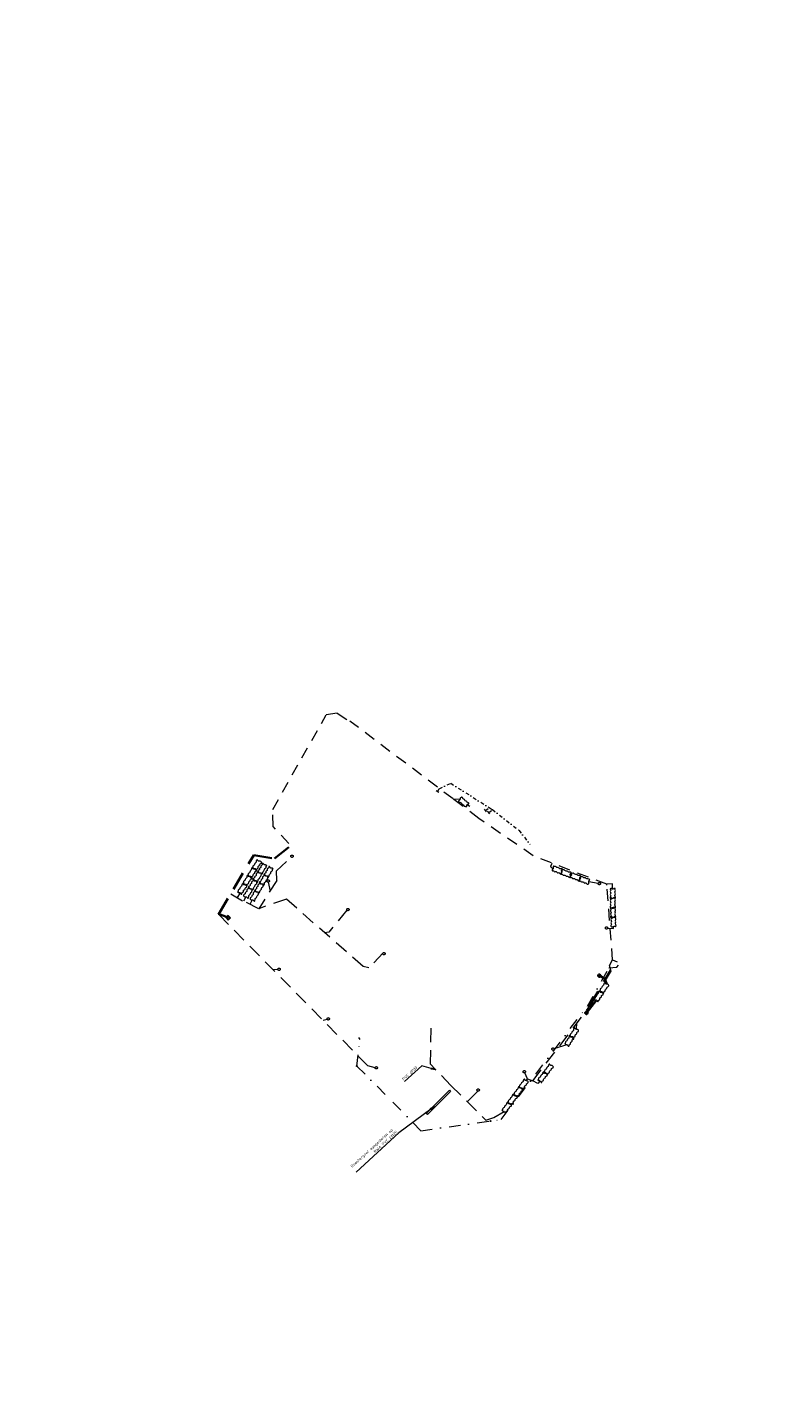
# Model space of a CAD drawing. Header units: inches. Extents: x 0 to 191500, y 0 to 342750.
# Tile 409 of 547: x 187204 to 187369, y 335218 to 335516. Entities that reach past the tile are written whole.
import ezdxf

# ---------------------------------------------------------------- set-up
doc = ezdxf.new("R2010")
doc.units = ezdxf.units.IN
doc.header["$MEASUREMENT"] = 0
for name, pattern in [('RI-HWA_HUISAANSLUITING', [4.8, 3, -1.8]), ('RI-HWA_KOLKAANSLUITING', [4.3, 2.5, -1.8]), ('RI-HWA_PVC', [6.4, 4, -2.4]), ('RI-VWA_HUISAANSLUITING', [6.1, 2.5, -1.8, 0, -1.8])]:
    doc.linetypes.add(name, pattern=pattern)
doc.layers.get('0').update_dxf_attribs({"lineweight": 20})
for name, color, linetype, lineweight in [('ECW', 150, 'Continuous', 20), ('N-WE-RI-HWA_GOOT_LIJNGOOT-G', 220, 'Continuous', 20), ('N-WE-RI-HWA_HUISAANSLUITING', 150, 'RI-HWA_HUISAANSLUITING', 20), ('N-WE-RI-HWA_HUISAANSLUITING_PVC_125-G', 150, 'RI-HWA_HUISAANSLUITING', 20), ('N-WE-RI-HWA_HUISAANSLUITING_PVC_160-G', 150, 'RI-HWA_HUISAANSLUITING', 20), ('N-WE-RI-HWA_INFILTRATIE', 4, 'Continuous', 20), ('N-WE-RI-HWA_KOLK-S', 150, 'Continuous', 20), ('N-WE-RI-HWA_KOLKAANSLUITING_PVC315-G', 180, 'RI-HWA_KOLKAANSLUITING', 20), ('N-WE-RI-HWA_TRANSPORTLEIDING_PVC_200-G', 150, 'RI-HWA_PVC', 35), ('N-WE-RI-VWA_HUISAANSLUITING', 20, 'RI-VWA_HUISAANSLUITING', 20), ('N-WE-RI-VWA_HUISAANSLUITING_PVC_125-G', 20, 'RI-VWA_HUISAANSLUITING', 20), ('N-WE-RI-VWA_HUISAANSLUITING_PVC_160-G', 20, 'RI-VWA_HUISAANSLUITING', 20), ('N-WE-RI-VWA_RIOOLPUT_ONTSTOPPINGSPUT-G', 30, 'Continuous', 20), ('Tekst algemeen', 7, 'Continuous', 20)]:
    doc.layers.add(name, color=color, linetype=linetype, lineweight=lineweight)
doc.styles.add('ISO035', font='iso.shx', dxfattribs={"height": 700})
picture_1 = doc.add_image_def('image1.ecw', size_in_pixel=(220000, 285000))

# ---------------------------------------------------------------- blocks, each defined once
blk = doc.blocks.new('_OPEN')
at = {"color": 0, "linetype": 'ByBlock'}
for p, q in [((-1, 0.17), (0, 0)), ((0, 0), (-1, -0.17)), ((0, 0), (-1, 0))]:
    blk.add_line(p, q, dxfattribs=at)

msp = doc.modelspace()

# ---------------------------------------------------------------- linework, layer by layer
at = {"layer": 'N-WE-RI-HWA_GOOT_LIJNGOOT-G'}
msp.add_lwpolyline([(187291.16448, 335279.87566), (187296.20498, 335284.90424), (187296.45052, 335284.65812), (187291.41002, 335279.62953)], close=True, dxfattribs=at)
at = {"layer": 'N-WE-RI-HWA_HUISAANSLUITING'}
for p, q in [((187292.06623, 335290.59325), (187292.26942, 335299.59657)), ((187296.52114, 335285.97059), (187292.06623, 335290.59325))]:
    msp.add_line(p, q, dxfattribs=at)
at = {"layer": 'N-WE-RI-HWA_HUISAANSLUITING_PVC_125-G'}
for p, q in [((187258.55146, 335332.64716), (187261.77959, 335335.58315)), ((187258.64293, 335330.49451), (187258.55146, 335332.64716)), ((187258.64293, 335330.49451), (187254.72285, 335324.38445)), ((187256.77337, 335330.13272), (187257.19159, 335328.23237)), ((187248.66592, 335327.65229), (187251.2215, 335326.09905)), ((187250.65215, 335327.85419), (187250.02675, 335326.8252)), ((187251.91687, 335326.98699), (187251.43165, 335325.99614)), ((187253.30274, 335326.31724), (187252.81401, 335325.3192)), ((187260.74042, 335326.47878), (187254.72285, 335324.38445)), ((187277.4031, 335311.83178), (187260.74042, 335326.47878)), ((187254.72285, 335324.38445), (187251.2215, 335326.09905)), ((187273.86973, 335324.0914), (187269.99067, 335319.29787)), ((187269.99067, 335319.29787), (187269.05408, 335319.17082)), ((187281.79197, 335314.80221), (187278.67437, 335311.54148)), ((187278.67437, 335311.54148), (187277.4031, 335311.83178)), ((187280.01858, 335289.75201), (187278.46758, 335290.21857)), ((187296.52114, 335285.97059), (187304.1005, 335278.43252)), ((187302.30349, 335284.67184), (187300.07748, 335282.43363)), ((187304.1005, 335278.43252), (187305.83867, 335278.98378)), ((187305.83867, 335278.98378), (187308.08248, 335280.27097))]:
    msp.add_line(p, q, dxfattribs=at)
for centre in [(187261.9588, 335335.80128), (187256.78213, 335330.39101), (187274.1047, 335324.19902), (187281.96203, 335314.6076), (187280.28506, 335289.79212), (187302.44537, 335284.95347)]:
    msp.add_circle(centre, 0.25844, dxfattribs=at)
at = {"layer": 'N-WE-RI-HWA_HUISAANSLUITING_PVC_160-G'}
for p, q in [((187278.46758, 335290.21857), (187245.98287, 335323.1357)), ((187258.81251, 335311.18779), (187257.86314, 335311.09729)), ((187314.36956, 335286.95564), (187326.53454, 335302.97311)), ((187269.58963, 335300.29393), (187268.75535, 335300.06009)), ((187323.83513, 335298.14029), (187323.9344, 335299.54955)), ((187318.94591, 335294.00261), (187321.80458, 335294.84666)), ((187313.15283, 335287.36284), (187312.57427, 335288.69465)), ((187312.89746, 335286.9703), (187313.15283, 335287.36284)), ((187313.15283, 335287.36284), (187314.36956, 335286.95564)), ((187315.42118, 335286.36901), (187314.36956, 335286.95564)), ((187315.92769, 335286.95012), (187315.42118, 335286.36901))]:
    msp.add_line(p, q, dxfattribs=at)
for centre in [(187259.13834, 335311.21072), (187269.83585, 335300.43489), (187318.72522, 335293.86812), (187312.48382, 335288.93675)]:
    msp.add_circle(centre, 0.25844, dxfattribs=at)
at = {"layer": 'N-WE-RI-HWA_INFILTRATIE'}
for points in [[(187300.30893, 335347.36886), (187300.24406, 335347.37503), (187300.05398, 335347.37531), (187300.09834, 335347.84279), (187299.51005, 335347.66204), (187299.55829, 335348.22333), (187299.07292, 335348.12245), (187299.1118, 335348.55391), (187298.80013, 335348.65257), (187298.61814, 335348.50575), (187298.50836, 335348.36151), (187298.5235, 335348.27641), (187298.54953, 335348.13011), (187298.42436, 335347.89535), (187298.09936, 335347.86323), (187298.27925, 335347.49965), (187298.72096, 335347.61079), (187298.82566, 335347.0884), (187299.29502, 335347.09005), (187299.33009, 335346.61084), (187299.68608, 335346.68255), (187299.76146, 335346.57126), (187299.77593, 335346.54282)], [(187253.20305, 335331.16532), (187253.20104, 335331.23045), (187253.17746, 335331.41906), (187253.64681, 335331.43371), (187253.39367, 335331.99466), (187253.95657, 335332.01724), (187253.79559, 335332.48612), (187254.22852, 335332.50169), (187254.28729, 335332.82327), (187254.1188, 335332.9854), (187253.96192, 335333.07621), (187253.87939, 335333.05051), (187253.73751, 335333.00633), (187253.4889, 335333.10105), (187253.41626, 335333.41946), (187253.07812, 335333.19536), (187253.24381, 335332.77109), (187252.73868, 335332.60167), (187252.79922, 335332.13622), (187252.3282, 335332.04129), (187252.44401, 335331.69712), (187252.34306, 335331.60837), (187252.31666, 335331.59045)], [(187254.2398, 335332.82771), (187254.23779, 335332.89284), (187254.21421, 335333.08146), (187254.68356, 335333.09611), (187254.43042, 335333.65706), (187254.99332, 335333.67964), (187254.83233, 335334.14851), (187255.26527, 335334.16408), (187255.32403, 335334.48566), (187255.15554, 335334.6478), (187254.99867, 335334.7386), (187254.91614, 335334.71291), (187254.77426, 335334.66873), (187254.52565, 335334.76345), (187254.45301, 335335.08185), (187254.11487, 335334.85775), (187254.28056, 335334.43348), (187253.77543, 335334.26406), (187253.83596, 335333.79862), (187253.36495, 335333.70369), (187253.48076, 335333.35951), (187253.37981, 335333.27077), (187253.35341, 335333.25284)], [(187254.46275, 335332.35215), (187254.46718, 335332.28714), (187254.49774, 335332.09953), (187254.02926, 335332.06747), (187254.30304, 335331.5163), (187253.74136, 335331.47285), (187253.91964, 335331.01027), (187253.48758, 335330.97864), (187253.44079, 335330.65511), (187253.61518, 335330.49934), (187253.77532, 335330.41441), (187253.85683, 335330.44315), (187253.99698, 335330.49257), (187254.24893, 335330.40714), (187254.33334, 335330.09165), (187254.66293, 335330.32814), (187254.48161, 335330.74597), (187254.9801, 335330.93402), (187254.90234, 335331.3969), (187255.36951, 335331.50924), (187255.241, 335331.84888), (187255.33859, 335331.94131), (187255.3643, 335331.96021)], [(187255.50686, 335334.12237), (187255.51129, 335334.05736), (187255.54185, 335333.86975), (187255.07337, 335333.83769), (187255.34715, 335333.28652), (187254.78547, 335333.24306), (187254.96375, 335332.78049), (187254.53169, 335332.74886), (187254.4849, 335332.42532), (187254.65929, 335332.26955), (187254.81943, 335332.18463), (187254.90094, 335332.21337), (187255.04109, 335332.26278), (187255.29304, 335332.17736), (187255.37745, 335331.86187), (187255.70704, 335332.09836), (187255.52572, 335332.51619), (187256.02421, 335332.70424), (187255.94645, 335333.16712), (187256.41362, 335333.27946), (187256.28511, 335333.6191), (187256.3827, 335333.71153), (187256.40841, 335333.73042)], [(187256.89273, 335333.45261), (187256.89716, 335333.3876), (187256.92772, 335333.19999), (187256.45924, 335333.16794), (187256.73302, 335332.61676), (187256.17134, 335332.57331), (187256.34962, 335332.11073), (187255.91756, 335332.07911), (187255.87077, 335331.75557), (187256.04516, 335331.5998), (187256.2053, 335331.51488), (187256.28681, 335331.54362), (187256.42696, 335331.59303), (187256.67891, 335331.5076), (187256.76332, 335331.19212), (187257.09291, 335331.42861), (187256.91159, 335331.84644), (187257.41008, 335332.03449), (187257.33232, 335332.49736), (187257.79949, 335332.60971), (187257.67098, 335332.94935), (187257.76857, 335333.04178), (187257.79429, 335333.06067)], [(187318.64251, 335332.64477), (187318.70579, 335332.6603), (187318.88536, 335332.72264), (187318.99742, 335332.26663), (187319.49337, 335332.63103), (187319.63267, 335332.08517), (187320.05774, 335332.34026), (187320.16312, 335331.92006), (187320.48989, 335331.92955), (187320.61338, 335332.1281), (187320.66953, 335332.30045), (187320.62721, 335332.37582), (187320.55446, 335332.50539), (187320.59533, 335332.76827), (187320.89163, 335332.90563), (187320.60203, 335333.18969), (187320.22157, 335332.93928), (187319.95067, 335333.39806), (187319.50804, 335333.24193), (187319.31711, 335333.68285), (187319.00459, 335333.49791), (187318.89677, 335333.57817), (187318.87374, 335333.60026)], [(187320.52406, 335331.89638), (187320.58734, 335331.91191), (187320.76691, 335331.97425), (187320.87897, 335331.51823), (187321.37492, 335331.88263), (187321.51422, 335331.33677), (187321.93929, 335331.59186), (187322.04467, 335331.17166), (187322.37144, 335331.18115), (187322.49493, 335331.37971), (187322.55108, 335331.55205), (187322.50876, 335331.62742), (187322.43601, 335331.75699), (187322.47688, 335332.01988), (187322.77318, 335332.15723), (187322.48358, 335332.44129), (187322.10311, 335332.19088), (187321.83222, 335332.64966), (187321.38959, 335332.49353), (187321.19866, 335332.93446), (187320.88614, 335332.74951), (187320.77832, 335332.82977), (187320.75529, 335332.85186)], [(187251.06156, 335327.64189), (187251.05954, 335327.70702), (187251.03596, 335327.89563), (187251.50532, 335327.91028), (187251.25218, 335328.47124), (187251.81508, 335328.49382), (187251.65409, 335328.96269), (187252.08702, 335328.97826), (187252.14579, 335329.29984), (187251.9773, 335329.46197), (187251.82043, 335329.55278), (187251.7379, 335329.52708), (187251.59601, 335329.48291), (187251.34741, 335329.57763), (187251.27476, 335329.89603), (187250.93663, 335329.67193), (187251.10232, 335329.24766), (187250.59719, 335329.07824), (187250.65772, 335328.61279), (187250.1867, 335328.51787), (187250.30252, 335328.17369), (187250.20156, 335328.08494), (187250.17517, 335328.06702)], [(187252.2096, 335329.50525), (187252.20759, 335329.57038), (187252.18401, 335329.75899), (187252.65336, 335329.77364), (187252.40022, 335330.3346), (187252.96312, 335330.35718), (187252.80213, 335330.82605), (187253.23507, 335330.84162), (187253.29383, 335331.1632), (187253.12534, 335331.32533), (187252.96847, 335331.41614), (187252.88594, 335331.39044), (187252.74406, 335331.34627), (187252.49545, 335331.44099), (187252.42281, 335331.75939), (187252.08467, 335331.53529), (187252.25036, 335331.11102), (187251.74523, 335330.9416), (187251.80576, 335330.47615), (187251.33475, 335330.38123), (187251.45056, 335330.03705), (187251.34961, 335329.9483), (187251.32321, 335329.93038)], [(187253.47515, 335330.64996), (187253.47958, 335330.58495), (187253.51015, 335330.39734), (187253.04166, 335330.36529), (187253.31544, 335329.81411), (187252.75377, 335329.77066), (187252.93204, 335329.30808), (187252.49999, 335329.27646), (187252.45319, 335328.95292), (187252.62758, 335328.79715), (187252.78772, 335328.71222), (187252.86924, 335328.74097), (187253.00938, 335328.79038), (187253.26134, 335328.70495), (187253.34575, 335328.38946), (187253.67533, 335328.62596), (187253.49401, 335329.04379), (187253.99251, 335329.23183), (187253.91474, 335329.69471), (187254.38191, 335329.80705), (187254.2534, 335330.1467), (187254.35099, 335330.23913), (187254.37671, 335330.25802)], [(187254.86103, 335329.98021), (187254.86545, 335329.9152), (187254.89602, 335329.72759), (187254.42753, 335329.69553), (187254.70131, 335329.14436), (187254.13964, 335329.10091), (187254.31791, 335328.63833), (187253.88586, 335328.6067), (187253.83906, 335328.28317), (187254.01345, 335328.1274), (187254.17359, 335328.04247), (187254.25511, 335328.07121), (187254.39525, 335328.12063), (187254.64721, 335328.0352), (187254.73162, 335327.71971), (187255.0612, 335327.9562), (187254.87988, 335328.37403), (187255.37838, 335328.56208), (187255.30061, 335329.02496), (187255.76778, 335329.1373), (187255.63927, 335329.47694), (187255.73687, 335329.56937), (187255.76258, 335329.58827)], [(187255.84862, 335331.6824), (187255.85305, 335331.61739), (187255.88361, 335331.42977), (187255.41513, 335331.39772), (187255.68891, 335330.84655), (187255.12723, 335330.80309), (187255.30551, 335330.34052), (187254.87345, 335330.30889), (187254.82666, 335329.98535), (187255.00105, 335329.82958), (187255.16119, 335329.74466), (187255.2427, 335329.7734), (187255.38285, 335329.82281), (187255.6348, 335329.73738), (187255.71921, 335329.4219), (187256.0488, 335329.65839), (187255.86748, 335330.07622), (187256.36597, 335330.26427), (187256.28821, 335330.72715), (187256.75538, 335330.83949), (187256.62687, 335331.17913), (187256.72446, 335331.27156), (187256.75017, 335331.29045)], [(187322.58563, 335331.16151), (187322.64891, 335331.17704), (187322.82848, 335331.23938), (187322.94055, 335330.78337), (187323.43649, 335331.14776), (187323.57579, 335330.6019), (187324.00086, 335330.857), (187324.10624, 335330.4368), (187324.43301, 335330.44628), (187324.5565, 335330.64484), (187324.61266, 335330.81719), (187324.57034, 335330.89255), (187324.49758, 335331.02213), (187324.53846, 335331.28501), (187324.83475, 335331.42236), (187324.54516, 335331.70642), (187324.16469, 335331.45602), (187323.8938, 335331.9148), (187323.45116, 335331.75867), (187323.26023, 335332.19959), (187322.94772, 335332.01465), (187322.8399, 335332.09491), (187322.81687, 335332.11699)], [(187324.52817, 335330.41832), (187324.59145, 335330.43385), (187324.77102, 335330.49619), (187324.88309, 335330.04018), (187325.37903, 335330.40457), (187325.51833, 335329.85871), (187325.9434, 335330.11381), (187326.04878, 335329.69361), (187326.37555, 335329.70309), (187326.49904, 335329.90165), (187326.5552, 335330.07399), (187326.51288, 335330.14936), (187326.44012, 335330.27894), (187326.481, 335330.54182), (187326.77729, 335330.67917), (187326.4877, 335330.96323), (187326.10723, 335330.71282), (187325.83634, 335331.17161), (187325.3937, 335331.01548), (187325.20277, 335331.4564), (187324.89026, 335331.27146), (187324.78243, 335331.35172), (187324.75941, 335331.3738)], [(187252.43104, 335328.87974), (187252.43547, 335328.81474), (187252.46604, 335328.62712), (187251.99755, 335328.59507), (187252.27133, 335328.04389), (187251.70965, 335328.00044), (187251.88793, 335327.53787), (187251.45588, 335327.50624), (187251.40908, 335327.1827), (187251.58347, 335327.02693), (187251.74361, 335326.94201), (187251.82513, 335326.97075), (187251.96527, 335327.02016), (187252.21723, 335326.93473), (187252.30164, 335326.61925), (187252.63122, 335326.85574), (187252.4499, 335327.27357), (187252.9484, 335327.46162), (187252.87063, 335327.9245), (187253.3378, 335328.03684), (187253.20929, 335328.37648), (187253.30688, 335328.46891), (187253.3326, 335328.4878)], [(187253.81691, 335328.20999), (187253.82134, 335328.14498), (187253.85191, 335327.95737), (187253.38342, 335327.92531), (187253.6572, 335327.37414), (187253.09553, 335327.33069), (187253.2738, 335326.86811), (187252.84175, 335326.83649), (187252.79495, 335326.51295), (187252.96934, 335326.35718), (187253.12948, 335326.27225), (187253.211, 335326.30099), (187253.35114, 335326.35041), (187253.6031, 335326.26498), (187253.68751, 335325.94949), (187254.01709, 335326.18598), (187253.83577, 335326.60381), (187254.33427, 335326.79186), (187254.2565, 335327.25474), (187254.72367, 335327.36708), (187254.59516, 335327.70672), (187254.69276, 335327.79915), (187254.71847, 335327.81805)], [(187331.19456, 335326.56878), (187331.23186, 335326.51535), (187331.35473, 335326.37031), (187330.96975, 335326.10142), (187331.4884, 335325.77015), (187331.02943, 335325.44347), (187331.42059, 335325.13891), (187331.06661, 335324.88916), (187331.19323, 335324.58778), (187331.42295, 335324.54415), (187331.60395, 335324.55388), (187331.659, 335324.62052), (187331.75364, 335324.73509), (187332.01359, 335324.79171), (187332.2485, 335324.56483), (187332.4091, 335324.93734), (187332.03839, 335325.20199), (187332.3687, 335325.62003), (187332.06354, 335325.97664), (187332.40601, 335326.31365), (187332.12086, 335326.53851), (187332.15687, 335326.66801), (187332.16917, 335326.69745)], [(187331.21452, 335328.59361), (187331.25182, 335328.54017), (187331.37469, 335328.39514), (187330.98971, 335328.12625), (187331.50836, 335327.79497), (187331.04939, 335327.4683), (187331.44055, 335327.16374), (187331.08657, 335326.91399), (187331.21319, 335326.61261), (187331.44291, 335326.56897), (187331.62391, 335326.57871), (187331.67896, 335326.64535), (187331.7736, 335326.75991), (187332.03355, 335326.81653), (187332.26846, 335326.58966), (187332.42905, 335326.96217), (187332.05835, 335327.22682), (187332.38866, 335327.64485), (187332.08349, 335328.00147), (187332.42597, 335328.33848), (187332.14082, 335328.56334), (187332.17683, 335328.69284), (187332.18913, 335328.72228)], [(187331.25211, 335324.3809), (187331.2894, 335324.32747), (187331.41227, 335324.18243), (187331.0273, 335323.91355), (187331.54595, 335323.58227), (187331.08698, 335323.2556), (187331.47813, 335322.95103), (187331.12416, 335322.70129), (187331.25078, 335322.3999), (187331.4805, 335322.35627), (187331.6615, 335322.36601), (187331.71655, 335322.43265), (187331.81119, 335322.54721), (187332.07114, 335322.60383), (187332.30605, 335322.37695), (187332.46664, 335322.74946), (187332.09594, 335323.01411), (187332.42625, 335323.43215), (187332.12108, 335323.78877), (187332.46356, 335324.12578), (187332.17841, 335324.35063), (187332.21442, 335324.48014), (187332.22672, 335324.50958)], [(187331.32794, 335322.44776), (187331.36524, 335322.39433), (187331.48811, 335322.2493), (187331.10313, 335321.98041), (187331.62179, 335321.64913), (187331.16282, 335321.32246), (187331.55397, 335321.0179), (187331.19999, 335320.76815), (187331.32661, 335320.46676), (187331.55633, 335320.42313), (187331.73733, 335320.43287), (187331.79239, 335320.49951), (187331.88703, 335320.61407), (187332.14698, 335320.67069), (187332.38189, 335320.44382), (187332.54248, 335320.81633), (187332.17178, 335321.08097), (187332.50209, 335321.49901), (187332.19692, 335321.85563), (187332.5394, 335322.19264), (187332.25425, 335322.4175), (187332.29025, 335322.547), (187332.30255, 335322.57644)], [(187328.55805, 335304.27686), (187328.55791, 335304.34202), (187328.53979, 335304.53124), (187329.00937, 335304.53233), (187328.77253, 335305.10036), (187329.33585, 335305.10668), (187329.18846, 335305.58001), (187329.62166, 335305.58308), (187329.68968, 335305.90282), (187329.52594, 335306.06975), (187329.37176, 335306.16505), (187329.28852, 335306.14175), (187329.14542, 335306.10169), (187328.89965, 335306.20354), (187328.83623, 335306.52391), (187328.49176, 335306.30966), (187328.64514, 335305.88079), (187328.13533, 335305.72602), (187328.1824, 335305.25902), (187327.70884, 335305.17772), (187327.81468, 335304.83035), (187327.7112, 335304.74455), (187327.6843, 335304.7274)], [(187329.75939, 335306.10631), (187329.75926, 335306.17147), (187329.74114, 335306.36069), (187330.21072, 335306.36178), (187329.97388, 335306.92981), (187330.53719, 335306.93613), (187330.38981, 335307.40945), (187330.82301, 335307.41252), (187330.89103, 335307.73227), (187330.72729, 335307.8992), (187330.5731, 335307.9945), (187330.48987, 335307.9712), (187330.34677, 335307.93113), (187330.101, 335308.03299), (187330.03757, 335308.35335), (187329.69311, 335308.13911), (187329.84649, 335307.71023), (187329.33668, 335307.55546), (187329.38375, 335307.08846), (187328.91019, 335307.00717), (187329.01602, 335306.65979), (187328.91255, 335306.574), (187328.88565, 335306.55684)], [(187322.21115, 335294.62897), (187322.21, 335294.69412), (187322.18891, 335294.88303), (187322.65841, 335294.89149), (187322.4127, 335295.45573), (187322.97585, 335295.47088), (187322.82106, 335295.94184), (187323.25416, 335295.9517), (187323.31716, 335296.27247), (187323.15083, 335296.43682), (187322.99516, 335296.52969), (187322.9123, 335296.50508), (187322.76985, 335296.46278), (187322.52251, 335296.56077), (187322.45408, 335296.8801), (187322.11301, 335296.66048), (187322.27309, 335296.23406), (187321.76577, 335296.07132), (187321.82016, 335295.60512), (187321.34793, 335295.51641), (187321.4592, 335295.17074), (187321.35708, 335295.08333), (187321.33045, 335295.06576)], [(187323.22642, 335296.27579), (187323.22526, 335296.34094), (187323.20417, 335296.52985), (187323.67368, 335296.5383), (187323.42796, 335297.10255), (187323.99111, 335297.1177), (187323.83633, 335297.58866), (187324.26943, 335297.59851), (187324.33243, 335297.91929), (187324.1661, 335298.08363), (187324.01043, 335298.1765), (187323.92757, 335298.1519), (187323.78512, 335298.10959), (187323.53778, 335298.20759), (187323.46934, 335298.52692), (187323.12828, 335298.3073), (187323.28836, 335297.88088), (187322.78104, 335297.71814), (187322.83543, 335297.25194), (187322.3632, 335297.16323), (187322.47446, 335296.81756), (187322.37235, 335296.73015), (187322.34571, 335296.71258)], [(187317.63136, 335288.44725), (187317.63406, 335288.51235), (187317.62417, 335288.70218), (187318.09335, 335288.68288), (187317.88141, 335289.26065), (187318.44447, 335289.2425), (187318.31778, 335289.72178), (187318.75071, 335289.70603), (187318.83256, 335290.02252), (187318.67622, 335290.19641), (187318.52632, 335290.29831), (187318.44215, 335290.27865), (187318.29745, 335290.24484), (187318.05633, 335290.35727), (187318.00689, 335290.68009), (187317.65344, 335290.48101), (187317.78804, 335290.04588), (187317.27199, 335289.9134), (187317.29873, 335289.4448), (187316.82209, 335289.38415), (187316.91273, 335289.0325), (187316.80563, 335288.95129), (187316.77801, 335288.93532)], [(187316.32069, 335286.70879), (187316.32338, 335286.7739), (187316.31349, 335286.96373), (187316.78268, 335286.94442), (187316.57074, 335287.5222), (187317.1338, 335287.50405), (187317.00711, 335287.98333), (187317.44004, 335287.96758), (187317.52189, 335288.28407), (187317.36555, 335288.45795), (187317.21565, 335288.55986), (187317.13148, 335288.54019), (187316.98677, 335288.50638), (187316.74566, 335288.61882), (187316.69621, 335288.94164), (187316.34277, 335288.74256), (187316.47737, 335288.30742), (187315.96132, 335288.17494), (187315.98806, 335287.70634), (187315.51142, 335287.6457), (187315.60206, 335287.29405), (187315.49496, 335287.21283), (187315.46733, 335287.19686)], [(187311.05778, 335283.56704), (187311.06068, 335283.63214), (187311.05141, 335283.82199), (187311.52053, 335283.80117), (187311.31046, 335284.37963), (187311.87346, 335284.35965), (187311.74833, 335284.83934), (187312.1812, 335284.82218), (187312.26408, 335285.13841), (187312.10831, 335285.3128), (187311.95874, 335285.41519), (187311.87451, 335285.3958), (187311.72969, 335285.36246), (187311.48894, 335285.47567), (187311.44055, 335285.79865), (187311.08646, 335285.60072), (187311.21965, 335285.16515), (187310.70317, 335285.03435), (187310.72839, 335284.56566), (187310.25155, 335284.50656), (187310.34105, 335284.15463), (187310.23369, 335284.07376), (187310.20601, 335284.05787)], [(187312.17372, 335285.14737), (187312.17663, 335285.21247), (187312.16735, 335285.40233), (187312.63647, 335285.3815), (187312.42641, 335285.95996), (187312.9894, 335285.93998), (187312.86427, 335286.41967), (187313.29715, 335286.40251), (187313.38002, 335286.71874), (187313.22425, 335286.89313), (187313.07468, 335286.99552), (187312.99045, 335286.97613), (187312.84564, 335286.94279), (187312.60489, 335287.05601), (187312.55649, 335287.37898), (187312.2024, 335287.18105), (187312.33559, 335286.74548), (187311.81911, 335286.61468), (187311.84433, 335286.14599), (187311.36749, 335286.08689), (187311.45699, 335285.73496), (187311.34963, 335285.65409), (187311.32195, 335285.63821)], [(187308.49883, 335280.09173), (187308.50173, 335280.15683), (187308.49246, 335280.34669), (187308.96158, 335280.32586), (187308.75151, 335280.90432), (187309.31451, 335280.88434), (187309.18938, 335281.36403), (187309.62225, 335281.34688), (187309.70513, 335281.6631), (187309.54936, 335281.83749), (187309.39979, 335281.93988), (187309.31556, 335281.92049), (187309.17074, 335281.88715), (187308.92999, 335282.00037), (187308.8816, 335282.32334), (187308.52751, 335282.12541), (187308.6607, 335281.68984), (187308.14422, 335281.55904), (187308.16944, 335281.09035), (187307.6926, 335281.03126), (187307.7821, 335280.67932), (187307.67474, 335280.59845), (187307.64706, 335280.58257)], [(187309.74147, 335281.83285), (187309.74438, 335281.89794), (187309.7351, 335282.0878), (187310.20422, 335282.06698), (187309.99416, 335282.64544), (187310.55716, 335282.62546), (187310.43202, 335283.10515), (187310.8649, 335283.08799), (187310.94777, 335283.40422), (187310.792, 335283.57861), (187310.64243, 335283.681), (187310.5582, 335283.66161), (187310.41339, 335283.62827), (187310.17264, 335283.74148), (187310.12424, 335284.06446), (187309.77015, 335283.86653), (187309.90334, 335283.43096), (187309.38686, 335283.30016), (187309.41208, 335282.83147), (187308.93524, 335282.77237), (187309.02474, 335282.42043), (187308.91738, 335282.33956), (187308.8897, 335282.32368)]]:
    msp.add_open_spline(points, degree=3, knots=[11020.290101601, 11020.290101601, 11020.290101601, 11020.290101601, 11193.051252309, 11496.474069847, 11899.219971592, 12255.359600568, 12525.088739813, 12894.538173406, 13106.416152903, 13300.695633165, 13551.533975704, 13551.533975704, 13551.533975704, 13982.77361631, 14120.048064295, 14314.259966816, 14770.919744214, 15142.416199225, 15507.490972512, 15848.223172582, 16160.405468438, 16251.159506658, 16251.159506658, 16251.159506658, 16251.159506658], dxfattribs=at)
for points in [[(187299.77593, 335346.54282), (187299.76074, 335346.48403), (187299.84401, 335346.52308), (187299.96696, 335346.71362), (187300.00389, 335346.91808), (187300.17089, 335347.07906), (187300.38831, 335347.18346), (187300.4003, 335347.35807), (187300.30893, 335347.36886)], [(187253.35341, 335333.25284), (187253.29317, 335333.26053), (187253.34237, 335333.18283), (187253.54683, 335333.08475), (187253.75431, 335333.07377), (187253.93497, 335332.92829), (187254.06583, 335332.72569), (187254.24056, 335332.73571), (187254.2398, 335332.82771)], [(187255.3643, 335331.96021), (187255.42479, 335331.95476), (187255.37274, 335332.03058), (187255.16478, 335332.121), (187254.95704, 335332.12427), (187254.7711, 335332.26295), (187254.63282, 335332.46056), (187254.45858, 335332.44406), (187254.46275, 335332.35215)], [(187256.40841, 335333.73042), (187256.4689, 335333.72498), (187256.41685, 335333.8008), (187256.2089, 335333.89122), (187256.00115, 335333.89449), (187255.81521, 335334.03317), (187255.67693, 335334.23077), (187255.50269, 335334.21428), (187255.50686, 335334.12237)], [(187257.79429, 335333.06067), (187257.85477, 335333.05522), (187257.80272, 335333.13105), (187257.59477, 335333.22147), (187257.38702, 335333.22474), (187257.20108, 335333.36342), (187257.0628, 335333.56102), (187256.88856, 335333.54453), (187256.89273, 335333.45261)], [(187318.87374, 335333.60026), (187318.86872, 335333.66078), (187318.80296, 335333.59648), (187318.74961, 335333.37608), (187318.78208, 335333.17086), (187318.6774, 335332.96386), (187318.50649, 335332.79369), (187318.55268, 335332.62487), (187318.64251, 335332.64477)], [(187320.75529, 335332.85186), (187320.75027, 335332.91238), (187320.68451, 335332.84808), (187320.63116, 335332.62768), (187320.66363, 335332.42246), (187320.55895, 335332.21547), (187320.38804, 335332.04529), (187320.43423, 335331.87647), (187320.52406, 335331.89638)], [(187322.81687, 335332.11699), (187322.81184, 335332.17751), (187322.74609, 335332.11321), (187322.69273, 335331.89282), (187322.7252, 335331.6876), (187322.62053, 335331.4806), (187322.44962, 335331.31043), (187322.4958, 335331.14161), (187322.58563, 335331.16151)], [(187251.32321, 335329.93038), (187251.26297, 335329.93807), (187251.31217, 335329.86036), (187251.51663, 335329.76229), (187251.72411, 335329.75131), (187251.90477, 335329.60583), (187252.03563, 335329.40323), (187252.21036, 335329.41324), (187252.2096, 335329.50525)], [(187252.31666, 335331.59045), (187252.25643, 335331.59814), (187252.30562, 335331.52043), (187252.51008, 335331.42235), (187252.71756, 335331.41138), (187252.89822, 335331.26589), (187253.02908, 335331.06329), (187253.20381, 335331.07331), (187253.20305, 335331.16532)], [(187254.37671, 335330.25802), (187254.43719, 335330.25257), (187254.38514, 335330.3284), (187254.17719, 335330.41882), (187253.96944, 335330.42209), (187253.78351, 335330.56077), (187253.64522, 335330.75837), (187253.47098, 335330.74188), (187253.47515, 335330.64996)], [(187255.76258, 335329.58827), (187255.82306, 335329.58282), (187255.77101, 335329.65864), (187255.56306, 335329.74906), (187255.35532, 335329.75233), (187255.16938, 335329.89101), (187255.03109, 335330.08862), (187254.85685, 335330.07212), (187254.86103, 335329.98021)], [(187256.75017, 335331.29045), (187256.81066, 335331.285), (187256.75861, 335331.36083), (187256.55066, 335331.45125), (187256.34291, 335331.45452), (187256.15697, 335331.5932), (187256.01869, 335331.7908), (187255.84445, 335331.77431), (187255.84862, 335331.6824)], [(187324.75941, 335331.3738), (187324.75438, 335331.43432), (187324.68863, 335331.37002), (187324.63527, 335331.14963), (187324.66774, 335330.94441), (187324.56307, 335330.73741), (187324.39216, 335330.56723), (187324.43834, 335330.39842), (187324.52817, 335330.41832)], [(187250.17517, 335328.06702), (187250.11493, 335328.07471), (187250.16413, 335327.997), (187250.36858, 335327.89893), (187250.57606, 335327.88795), (187250.75673, 335327.74247), (187250.88758, 335327.53987), (187251.06231, 335327.54988), (187251.06156, 335327.64189)], [(187253.3326, 335328.4878), (187253.39308, 335328.48235), (187253.34103, 335328.55818), (187253.13308, 335328.6486), (187252.92533, 335328.65187), (187252.7394, 335328.79055), (187252.60111, 335328.98815), (187252.42687, 335328.97166), (187252.43104, 335328.87974)], [(187254.71847, 335327.81805), (187254.77895, 335327.8126), (187254.7269, 335327.88842), (187254.51895, 335327.97885), (187254.31121, 335327.98211), (187254.12527, 335328.12079), (187253.98698, 335328.3184), (187253.81274, 335328.3019), (187253.81691, 335328.20999)], [(187332.16917, 335326.69745), (187332.22381, 335326.72395), (187332.14013, 335326.76211), (187331.91532, 335326.73245), (187331.7356, 335326.62819), (187331.50478, 335326.65123), (187331.28445, 335326.74932), (187331.14362, 335326.6454), (187331.19456, 335326.56878)], [(187332.18913, 335328.72228), (187332.24377, 335328.74878), (187332.16009, 335328.78694), (187331.93528, 335328.75727), (187331.75556, 335328.65302), (187331.52474, 335328.67606), (187331.30441, 335328.77415), (187331.16358, 335328.67022), (187331.21452, 335328.59361)], [(187332.22672, 335324.50958), (187332.28136, 335324.53607), (187332.19768, 335324.57424), (187331.97287, 335324.54457), (187331.79315, 335324.44032), (187331.56233, 335324.46335), (187331.342, 335324.56144), (187331.20117, 335324.45752), (187331.25211, 335324.3809)], [(187332.30255, 335322.57644), (187332.35719, 335322.60294), (187332.27352, 335322.6411), (187332.0487, 335322.61143), (187331.86898, 335322.50718), (187331.63817, 335322.53022), (187331.41783, 335322.62831), (187331.27701, 335322.52438), (187331.32794, 335322.44776)], [(187328.88565, 335306.55684), (187328.82566, 335306.56627), (187328.87259, 335306.48718), (187329.07413, 335306.38324), (187329.28121, 335306.36628), (187329.4576, 335306.21564), (187329.58255, 335306.00935), (187329.7575, 335306.01432), (187329.75939, 335306.10631)], [(187327.6843, 335304.7274), (187327.62431, 335304.73682), (187327.67124, 335304.65773), (187327.87278, 335304.55379), (187328.07986, 335304.53683), (187328.25625, 335304.38619), (187328.3812, 335304.1799), (187328.55615, 335304.18487), (187328.55805, 335304.27686)], [(187322.34571, 335296.71258), (187322.28558, 335296.72106), (187322.33375, 335296.64271), (187322.5369, 335296.54195), (187322.74421, 335296.52823), (187322.92294, 335296.38038), (187323.05111, 335296.17607), (187323.22596, 335296.18378), (187323.22642, 335296.27579)], [(187321.33045, 335295.06576), (187321.27032, 335295.07424), (187321.31849, 335294.99589), (187321.52163, 335294.89513), (187321.72895, 335294.88142), (187321.90767, 335294.73356), (187322.03585, 335294.52925), (187322.2107, 335294.53696), (187322.21115, 335294.62897)], [(187316.77801, 335288.93532), (187316.71848, 335288.94734), (187316.76194, 335288.86628), (187316.95877, 335288.75369), (187317.16491, 335288.72775), (187317.33459, 335288.56959), (187317.45047, 335288.35806), (187317.62547, 335288.35543), (187317.63136, 335288.44725)], [(187311.32195, 335285.63821), (187311.26247, 335285.65042), (187311.30566, 335285.56922), (187311.50213, 335285.45599), (187311.70819, 335285.42938), (187311.87735, 335285.27067), (187311.99254, 335285.05878), (187312.16753, 335285.05557), (187312.17372, 335285.14737)], [(187315.46733, 335287.19686), (187315.40781, 335287.20888), (187315.45126, 335287.12783), (187315.6481, 335287.01523), (187315.85424, 335286.9893), (187316.02392, 335286.83114), (187316.1398, 335286.61961), (187316.3148, 335286.61698), (187316.32069, 335286.70879)], [(187308.8897, 335282.32368), (187308.83022, 335282.3359), (187308.87341, 335282.2547), (187309.06988, 335282.14147), (187309.27594, 335282.11486), (187309.4451, 335281.95615), (187309.56029, 335281.74425), (187309.73528, 335281.74105), (187309.74147, 335281.83285)], [(187310.20601, 335284.05787), (187310.14653, 335284.07009), (187310.18972, 335283.98889), (187310.38618, 335283.87566), (187310.59224, 335283.84905), (187310.76141, 335283.69034), (187310.8766, 335283.47844), (187311.05159, 335283.47524), (187311.05778, 335283.56704)], [(187307.64706, 335280.58257), (187307.58758, 335280.59478), (187307.63077, 335280.51358), (187307.82723, 335280.40035), (187308.03329, 335280.37375), (187308.20246, 335280.21504), (187308.31765, 335280.00314), (187308.49264, 335279.99993), (187308.49883, 335280.09173)]]:
    msp.add_spline(points, degree=3, dxfattribs=at)
at = {"layer": 'N-WE-RI-HWA_KOLK-S'}
for p, q in [((187248.09192, 335322.93223), (187247.56087, 335322.44607)), ((187247.56087, 335322.44607), (187248.57808, 335322.40118)), ((187247.56087, 335322.44607), (187248.04703, 335321.91502)), ((187248.04703, 335321.91502), (187248.09192, 335322.93223)), ((187248.04703, 335321.91502), (187248.57808, 335322.40118)), ((187248.57808, 335322.40118), (187248.09192, 335322.93223))]:
    msp.add_line(p, q, dxfattribs=at)
at = {"layer": 'N-WE-RI-HWA_KOLKAANSLUITING_PVC315-G'}
for p, q in [((187257.75229, 335345.98286), (187269.40892, 335366.53169)), ((187271.79132, 335366.8756), (187269.40892, 335366.53169)), ((187271.79132, 335366.8756), (187274.55221, 335365.15473)), ((187297.00721, 335348.23784), (187274.55221, 335365.15473)), ((187302.58749, 335343.98034), (187297.00721, 335348.23784)), ((187297.00721, 335348.23784), (187298.52465, 335348.18325)), ((187257.86856, 335342.27478), (187257.75229, 335345.98286)), ((187300.64688, 335346.56981), (187300.04693, 335346.98933)), ((187261.30339, 335338.53899), (187257.86856, 335342.27478)), ((187314.40684, 335335.88137), (187302.58749, 335343.98034)), ((187330.42504, 335329.69048), (187314.40684, 335335.88137)), ((187318.26367, 335333.62026), (187318.52275, 335334.29061)), ((187318.36126, 335333.28022), (187318.26367, 335333.62026)), ((187318.7649, 335333.08941), (187318.36126, 335333.28022)), ((187328.55871, 335329.83238), (187326.48111, 335330.23695)), ((187331.69201, 335329.78722), (187330.42504, 335329.69048)), ((187330.43673, 335329.53738), (187330.42504, 335329.69048)), ((187331.67991, 335313.25516), (187330.43673, 335329.53738)), ((187331.67339, 335328.63969), (187331.69201, 335329.78722)), ((187331.87766, 335320.05231), (187331.86265, 335320.56071)), ((187330.61904, 335320.16025), (187331.87766, 335320.05231)), ((187331.03221, 335312.04349), (187331.67991, 335313.25516)), ((187331.28624, 335311.00075), (187331.03221, 335312.04349)), ((187331.67991, 335313.25516), (187332.64377, 335312.86309))]:
    msp.add_line(p, q, dxfattribs=at)
for centre in [(187328.81683, 335329.84546), (187330.36353, 335320.19906)]:
    msp.add_circle(centre, 0.25844, dxfattribs=at)
at = {"layer": 'N-WE-RI-HWA_TRANSPORTLEIDING_PVC_200-G'}
for p, q in [((187245.98287, 335323.1357), (187253.64975, 335336.04195)), ((187253.64975, 335336.04195), (187258.1261, 335335.28)), ((187258.1261, 335335.28), (187261.27273, 335337.80864)), ((187245.97183, 335323.24428), (187247.84821, 335322.55717)), ((187326.53454, 335302.97311), (187331.28624, 335311.00075)), ((187329.03098, 335309.72138), (187330.14029, 335309.06475)), ((187330.39725, 335307.96104), (187330.10396, 335309.00338)), ((187326.18474, 335301.91831), (187328.15494, 335304.50089))]:
    msp.add_line(p, q, dxfattribs=at)
for centre in [(187328.79926, 335309.83583), (187326.00675, 335301.73093)]:
    msp.add_circle(centre, 0.25844, dxfattribs=at)
at = {"layer": 'N-WE-RI-VWA_HUISAANSLUITING'}
for p, q in [((187304.27725, 335345.43266), (187303.80404, 335346.00986)), ((187304.97385, 335345.0471), (187304.50064, 335345.6243))]:
    msp.add_line(p, q, dxfattribs=at)
at = {"layer": 'N-WE-RI-VWA_HUISAANSLUITING', "ltscale": 0.3}
for p, q in [((187304.02829, 335345.73634), (187304.86679, 335346.35992)), ((187304.73724, 335345.3357), (187305.56319, 335345.92399))]:
    msp.add_line(p, q, dxfattribs=at)
at = {"layer": 'N-WE-RI-VWA_HUISAANSLUITING_PVC_125-G'}
msp.add_line((187293.91675, 335349.62092), (187293.28141, 335350.01263), dxfattribs=at)
at = {"layer": 'N-WE-RI-VWA_HUISAANSLUITING_PVC_125-G', "ltscale": 0.3}
for p, q in [((187293.59908, 335349.81678), (187293.99079, 335350.45211)), ((187293.99079, 335350.45211), (187296.4829, 335351.64634)), ((187296.4829, 335351.64634), (187304.86679, 335346.35992)), ((187304.86679, 335346.35992), (187305.56319, 335345.92399)), ((187305.56319, 335345.92399), (187311.32106, 335341.42793)), ((187311.32106, 335341.42793), (187313.72645, 335338.36329))]:
    msp.add_line(p, q, dxfattribs=at)
at = {"layer": 'N-WE-RI-VWA_HUISAANSLUITING_PVC_160-G'}
for p, q in [((187326.19807, 335303.19603), (187330.88538, 335311.49933)), ((187330.88538, 335311.49933), (187332.62114, 335311.65319)), ((187332.62114, 335311.65319), (187332.98341, 335312.13019)), ((187307.48422, 335278.55575), (187326.19807, 335303.19603)), ((187276.09305, 335290.15938), (187276.74223, 335295.96974)), ((187276.39239, 335296.35024), (187276.74223, 335295.96974)), ((187276.09305, 335290.15938), (187283.4212, 335282.84362)), ((187289.97179, 335276.11777), (187283.4212, 335282.84362)), ((187289.97179, 335276.11777), (187307.47076, 335278.53266))]:
    msp.add_line(p, q, dxfattribs=at)
at = {"layer": 'N-WE-RI-VWA_RIOOLPUT_ONTSTOPPINGSPUT-G'}
for p, q in [((187275.99702, 335290.19765), (187276.18908, 335290.12111)), ((187276.13132, 335290.25541), (187276.05478, 335290.06334)), ((187305.0005, 335278.24328), (187305.19257, 335278.16674)), ((187305.13481, 335278.30105), (187305.05827, 335278.10898))]:
    msp.add_line(p, q, dxfattribs=at)
for centre in [(187276.09305, 335290.15938), (187305.09654, 335278.20501)]:
    msp.add_circle(centre, 0.10338, dxfattribs=at)
at = {"layer": 'Tekst algemeen'}
for points in [[(187292.21646, 335289.64586), (187290.17009, 335290.24555), (187286.41603, 335286.79392)], [(187292.13763, 335280.8061), (187285.21065, 335275.62337), (187275.91071, 335267.07265)]]:
    msp.add_lwpolyline(points, dxfattribs=at)

# ---------------------------------------------------------------- block references
for p, xscale, yscale, zscale, rotation in [((187293.20851, 335289.35514), 1.033772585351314, 1.033772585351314, 1.033772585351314, 343.6668475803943), ((187292.96536, 335281.42541), 1.033772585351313, 1.033772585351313, 1.033772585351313, 36.80367663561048)]:
    msp.add_blockref('_OPEN', p, dxfattribs=dict(at, xscale=xscale, yscale=yscale, zscale=zscale, rotation=rotation))

# ---------------------------------------------------------------- texts
at = {"layer": 'Tekst algemeen', "style": 'ISO035'}
for s, height, p in [('PVC ∅110', 0.620264, (187286.25677, 335286.96714)), ('Roostergoot aangesloten op', 0.6202636, (187275.03244, 335268.02788)), ('RWA PVC ∅125', 0.6202636, (187280.06315, 335271.21021))]:
    msp.add_text(s, height=height, rotation=42.5966168, dxfattribs=at).set_placement(p)

# ---------------------------------------------------------------- pictures from other files: only their frames are drawn
at = {"layer": 'ECW'}
image = msp.add_image(picture_1, insert=(180500, 328500), size_in_units=(11000, 14250), dxfattribs=at)
image.dxf.flags = 7

doc.saveas('drawing.dxf')
